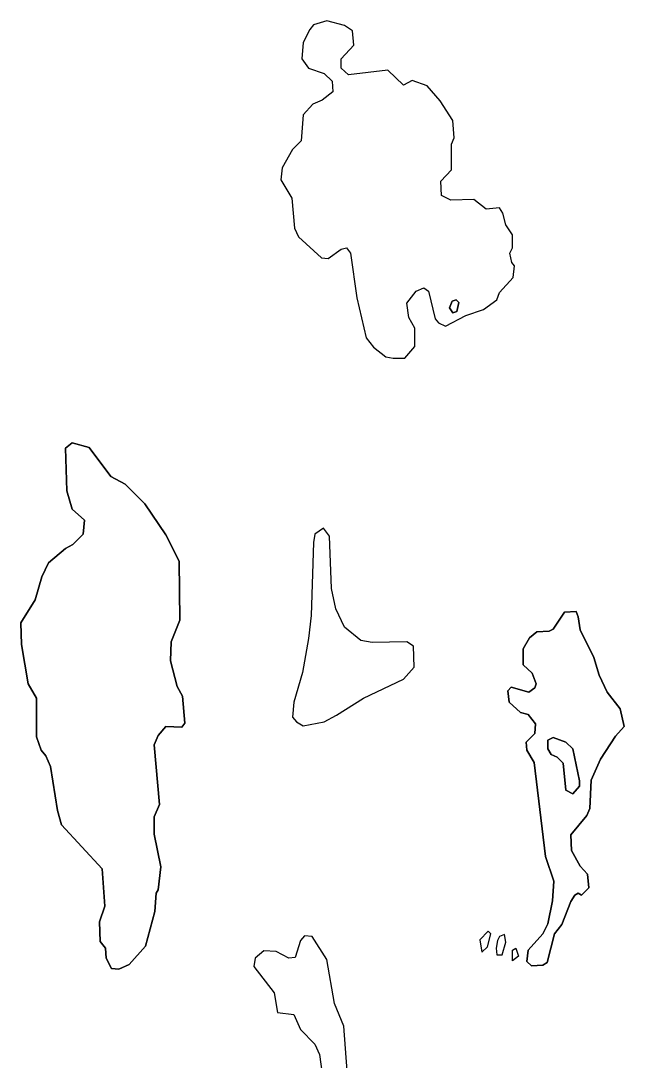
# Model space of a CAD drawing. Extents: x 642515 to 647219, y 6080136 to 6084356.
# Drawn here: x 645146.05 to 645154.96, y 6080940.88 to 6080956.22 of the extents above; entities that cross this region are included whole.
import ezdxf

# ---------------------------------------------------------------- set-up
doc = ezdxf.new("R2010")
doc.units = 0
doc.layers.add('Level 63', color=7, linetype='Continuous')

msp = doc.modelspace()

# ---------------------------------------------------------------- linework, layer by layer
at = {"layer": 'Level 63'}
for points in [[(645152.05, 6080955.26), (645151.83, 6080955.34), (645151.7, 6080955.27), (645151.47, 6080955.49), (645150.89, 6080955.42), (645150.78, 6080955.52), (645150.78, 6080955.66), (645150.97, 6080955.86), (645150.95, 6080956.07), (645150.83, 6080956.15), (645150.57, 6080956.22), (645150.37, 6080956.16), (645150.32, 6080956.09), (645150.22, 6080955.9), (645150.2, 6080955.66), (645150.3, 6080955.52), (645150.53, 6080955.44), (645150.65, 6080955.33), (645150.66, 6080955.17), (645150.5, 6080955.05), (645150.36, 6080954.99), (645150.22, 6080954.83), (645150.19, 6080954.45), (645150.06, 6080954.32), (645149.91, 6080954.05), (645149.89, 6080953.87), (645150.05, 6080953.6), (645150.09, 6080953.16), (645150.15, 6080953.03), (645150.49, 6080952.72), (645150.59, 6080952.71), (645150.78, 6080952.85), (645150.86, 6080952.87), (645150.92, 6080952.79), (645151.01, 6080952.13), (645151.15, 6080951.54), (645151.26, 6080951.4), (645151.44, 6080951.26), (645151.55, 6080951.24), (645151.72, 6080951.24), (645151.87, 6080951.41), (645151.87, 6080951.68), (645151.78, 6080951.84), (645151.75, 6080952.05), (645151.89, 6080952.23), (645152, 6080952.28), (645152.07, 6080952.23), (645152.17, 6080951.82), (645152.22, 6080951.76), (645152.32, 6080951.71), (645152.62, 6080951.87), (645152.88, 6080951.96), (645153.08, 6080952.1), (645153.12, 6080952.21), (645153.32, 6080952.43), (645153.34, 6080952.6), (645153.3, 6080952.65), (645153.27, 6080952.79), (645153.31, 6080952.87), (645153.31, 6080953.06), (645153.21, 6080953.21), (645153.17, 6080953.38), (645153.12, 6080953.46), (645152.92, 6080953.44), (645152.74, 6080953.58), (645152.4, 6080953.57), (645152.26, 6080953.64), (645152.25, 6080953.85), (645152.41, 6080954.02), (645152.41, 6080954.4), (645152.45, 6080954.49), (645152.43, 6080954.75), (645152.24, 6080955.04), (645152.05, 6080955.26)], [(645152.24, 6080955.04), (645152.05, 6080955.26), (645151.83, 6080955.34), (645151.7, 6080955.27), (645151.47, 6080955.49), (645150.89, 6080955.42), (645150.78, 6080955.52), (645150.78, 6080955.66), (645150.97, 6080955.86), (645150.95, 6080956.07), (645150.83, 6080956.15), (645150.57, 6080956.22), (645150.37, 6080956.16), (645150.32, 6080956.09), (645150.22, 6080955.9), (645150.2, 6080955.66), (645150.3, 6080955.52), (645150.53, 6080955.44), (645150.65, 6080955.33), (645150.66, 6080955.17), (645150.5, 6080955.05), (645150.36, 6080954.99), (645150.22, 6080954.83), (645150.19, 6080954.45), (645150.06, 6080954.32), (645149.91, 6080954.05), (645149.89, 6080953.87), (645150.05, 6080953.6), (645150.09, 6080953.16), (645150.15, 6080953.03), (645150.49, 6080952.72), (645150.59, 6080952.71), (645150.78, 6080952.85), (645150.86, 6080952.87), (645150.92, 6080952.79), (645151.01, 6080952.13), (645151.15, 6080951.54), (645151.26, 6080951.4), (645151.44, 6080951.26), (645151.55, 6080951.24), (645151.72, 6080951.24), (645151.87, 6080951.41), (645151.87, 6080951.68), (645151.78, 6080951.84), (645151.75, 6080952.05), (645151.89, 6080952.23), (645152, 6080952.28), (645152.07, 6080952.23), (645152.17, 6080951.82), (645152.22, 6080951.76), (645152.32, 6080951.71), (645152.62, 6080951.87), (645152.88, 6080951.96), (645153.08, 6080952.1), (645153.12, 6080952.21), (645153.32, 6080952.43), (645153.34, 6080952.6), (645153.3, 6080952.65), (645153.27, 6080952.79), (645153.31, 6080952.87), (645153.31, 6080953.06), (645153.21, 6080953.21), (645153.17, 6080953.38), (645153.12, 6080953.46), (645152.92, 6080953.44), (645152.74, 6080953.58), (645152.4, 6080953.57), (645152.26, 6080953.64), (645152.25, 6080953.85), (645152.41, 6080954.02), (645152.41, 6080954.4), (645152.45, 6080954.49), (645152.43, 6080954.75), (645152.24, 6080955.04)], [(645152.48, 6080952.1), (645152.42, 6080952.08), (645152.38, 6080951.98), (645152.43, 6080951.91), (645152.49, 6080951.93), (645152.52, 6080952.06), (645152.48, 6080952.1)], [(645152.48, 6080952.1), (645152.52, 6080952.06), (645152.49, 6080951.93), (645152.43, 6080951.91), (645152.38, 6080951.98), (645152.42, 6080952.08), (645152.48, 6080952.1)], [(645146.71, 6080949.91), (645146.81, 6080949.99), (645147.06, 6080949.92), (645147.38, 6080949.49), (645147.59, 6080949.38), (645147.88, 6080949.09), (645148.19, 6080948.63), (645148.39, 6080948.24), (645148.4, 6080947.37), (645148.27, 6080947.05), (645148.26, 6080946.77), (645148.36, 6080946.39), (645148.44, 6080946.25), (645148.47, 6080945.85), (645148.43, 6080945.79), (645148.19, 6080945.8), (645148.08, 6080945.67), (645148.02, 6080945.53), (645148.1, 6080944.65), (645148.02, 6080944.47), (645148.02, 6080944.21), (645148.12, 6080943.73), (645148.08, 6080943.39), (645148.05, 6080943.34), (645148.03, 6080943.07), (645147.89, 6080942.56), (645147.65, 6080942.29), (645147.5, 6080942.22), (645147.39, 6080942.23), (645147.31, 6080942.38), (645147.3, 6080942.53), (645147.22, 6080942.63), (645147.21, 6080942.92), (645147.29, 6080943.15), (645147.25, 6080943.7), (645146.65, 6080944.35), (645146.59, 6080944.56), (645146.49, 6080945.21), (645146.42, 6080945.37), (645146.35, 6080945.45), (645146.28, 6080945.65), (645146.28, 6080946.22), (645146.16, 6080946.43), (645146.06, 6080947.01), (645146.05, 6080947.33), (645146.26, 6080947.67), (645146.36, 6080948.01), (645146.46, 6080948.22), (645146.71, 6080948.43), (645146.82, 6080948.49), (645146.97, 6080948.64), (645146.99, 6080948.85), (645146.81, 6080949.01), (645146.73, 6080949.28), (645146.71, 6080949.91)], [(645146.71, 6080949.91), (645146.73, 6080949.28), (645146.81, 6080949.01), (645146.99, 6080948.85), (645146.97, 6080948.64), (645146.82, 6080948.49), (645146.71, 6080948.43), (645146.46, 6080948.22), (645146.36, 6080948.01), (645146.26, 6080947.67), (645146.05, 6080947.33), (645146.06, 6080947.01), (645146.16, 6080946.43), (645146.28, 6080946.22), (645146.28, 6080945.65), (645146.35, 6080945.45), (645146.42, 6080945.37), (645146.49, 6080945.21), (645146.59, 6080944.56), (645146.65, 6080944.35), (645147.25, 6080943.7), (645147.29, 6080943.15), (645147.21, 6080942.92), (645147.22, 6080942.63), (645147.3, 6080942.53), (645147.31, 6080942.38), (645147.39, 6080942.23), (645147.5, 6080942.22), (645147.65, 6080942.29), (645147.89, 6080942.56), (645148.03, 6080943.07), (645148.05, 6080943.34), (645148.08, 6080943.39), (645148.12, 6080943.73), (645148.02, 6080944.21), (645148.02, 6080944.47), (645148.1, 6080944.65), (645148.02, 6080945.53), (645148.08, 6080945.67), (645148.19, 6080945.8), (645148.43, 6080945.79), (645148.47, 6080945.85), (645148.44, 6080946.25), (645148.36, 6080946.39), (645148.26, 6080946.77), (645148.27, 6080947.05), (645148.4, 6080947.37), (645148.39, 6080948.24), (645148.19, 6080948.63), (645147.88, 6080949.09), (645147.59, 6080949.38), (645147.38, 6080949.49), (645147.06, 6080949.92), (645146.81, 6080949.99), (645146.71, 6080949.91)], [(645150.52, 6080948.73), (645150.39, 6080948.64), (645150.37, 6080948.52), (645150.34, 6080947.44), (645150.3, 6080947.1), (645150.21, 6080946.6), (645150.08, 6080946.16), (645150.06, 6080945.94), (645150.12, 6080945.87), (645150.22, 6080945.81), (645150.53, 6080945.87), (645150.71, 6080945.97), (645151.11, 6080946.22), (645151.7, 6080946.5), (645151.86, 6080946.68), (645151.85, 6080946.99), (645151.75, 6080947.05), (645151.24, 6080947.04), (645151.07, 6080947.07), (645150.83, 6080947.27), (645150.7, 6080947.54), (645150.64, 6080947.84), (645150.61, 6080948.61), (645150.52, 6080948.73)], [(645150.61, 6080948.61), (645150.52, 6080948.73), (645150.39, 6080948.64), (645150.37, 6080948.52), (645150.34, 6080947.44), (645150.3, 6080947.1), (645150.21, 6080946.6), (645150.08, 6080946.16), (645150.06, 6080945.94), (645150.12, 6080945.87), (645150.22, 6080945.81), (645150.53, 6080945.87), (645150.71, 6080945.97), (645151.11, 6080946.22), (645151.7, 6080946.5), (645151.86, 6080946.68), (645151.85, 6080946.99), (645151.75, 6080947.05), (645151.24, 6080947.04), (645151.07, 6080947.07), (645150.83, 6080947.27), (645150.7, 6080947.54), (645150.64, 6080947.84), (645150.61, 6080948.61)], [(645153.66, 6080946.43), (645153.6, 6080946.59), (645153.47, 6080946.71), (645153.47, 6080946.95), (645153.56, 6080947.11), (645153.67, 6080947.2), (645153.85, 6080947.21), (645153.91, 6080947.24), (645154.08, 6080947.49), (645154.25, 6080947.5), (645154.28, 6080947.42), (645154.31, 6080947.23), (645154.51, 6080946.82), (645154.59, 6080946.56), (645154.71, 6080946.31), (645154.9, 6080946.06), (645154.96, 6080945.8), (645154.83, 6080945.66), (645154.61, 6080945.32), (645154.47, 6080945.01), (645154.45, 6080944.59), (645154.41, 6080944.49), (645154.17, 6080944.2), (645154.18, 6080943.97), (645154.31, 6080943.74), (645154.42, 6080943.62), (645154.44, 6080943.42), (645154.33, 6080943.31), (645154.28, 6080943.34), (645154.23, 6080943.31), (645154.17, 6080943.22), (645154.04, 6080942.88), (645153.93, 6080942.74), (645153.82, 6080942.32), (645153.76, 6080942.28), (645153.59, 6080942.27), (645153.52, 6080942.33), (645153.54, 6080942.5), (645153.76, 6080942.74), (645153.83, 6080942.89), (645153.9, 6080943.23), (645153.92, 6080943.52), (645153.8, 6080943.88), (645153.63, 6080945.27), (645153.52, 6080945.45), (645153.51, 6080945.57), (645153.64, 6080945.7), (645153.65, 6080945.84), (645153.54, 6080945.98), (645153.43, 6080946.01), (645153.26, 6080946.16), (645153.24, 6080946.33), (645153.29, 6080946.38), (645153.55, 6080946.31), (645153.64, 6080946.37), (645153.66, 6080946.43)], [(645153.66, 6080946.43), (645153.64, 6080946.37), (645153.55, 6080946.31), (645153.29, 6080946.38), (645153.24, 6080946.33), (645153.26, 6080946.16), (645153.43, 6080946.01), (645153.54, 6080945.98), (645153.65, 6080945.84), (645153.64, 6080945.7), (645153.51, 6080945.57), (645153.52, 6080945.45), (645153.63, 6080945.27), (645153.8, 6080943.88), (645153.92, 6080943.52), (645153.9, 6080943.23), (645153.83, 6080942.89), (645153.76, 6080942.74), (645153.54, 6080942.5), (645153.52, 6080942.33), (645153.59, 6080942.27), (645153.76, 6080942.28), (645153.82, 6080942.32), (645153.93, 6080942.74), (645154.04, 6080942.88), (645154.17, 6080943.22), (645154.23, 6080943.31), (645154.28, 6080943.34), (645154.33, 6080943.31), (645154.44, 6080943.42), (645154.42, 6080943.62), (645154.31, 6080943.74), (645154.18, 6080943.97), (645154.17, 6080944.2), (645154.41, 6080944.49), (645154.45, 6080944.59), (645154.47, 6080945.01), (645154.61, 6080945.32), (645154.83, 6080945.66), (645154.96, 6080945.8), (645154.9, 6080946.06), (645154.71, 6080946.31), (645154.59, 6080946.56), (645154.51, 6080946.82), (645154.31, 6080947.23), (645154.28, 6080947.42), (645154.25, 6080947.5), (645154.08, 6080947.49), (645153.91, 6080947.24), (645153.85, 6080947.21), (645153.67, 6080947.2), (645153.56, 6080947.11), (645153.47, 6080946.95), (645153.47, 6080946.71), (645153.6, 6080946.59), (645153.66, 6080946.43)], [(645154.1, 6080945.57), (645153.91, 6080945.64), (645153.83, 6080945.6), (645153.83, 6080945.47), (645153.88, 6080945.39), (645153.97, 6080945.35), (645154.06, 6080945.26), (645154.1, 6080944.86), (645154.2, 6080944.81), (645154.3, 6080944.92), (645154.3, 6080945), (645154.2, 6080945.47), (645154.1, 6080945.57)], [(645154.1, 6080945.57), (645154.2, 6080945.47), (645154.3, 6080945), (645154.3, 6080944.92), (645154.2, 6080944.81), (645154.1, 6080944.86), (645154.06, 6080945.26), (645153.97, 6080945.35), (645153.88, 6080945.39), (645153.83, 6080945.47), (645153.83, 6080945.6), (645153.91, 6080945.64), (645154.1, 6080945.57)], [(645150.87, 6080940.72), (645150.82, 6080941.38), (645150.68, 6080941.71), (645150.57, 6080942.36), (645150.35, 6080942.7), (645150.24, 6080942.71), (645150.18, 6080942.64), (645150.1, 6080942.39), (645150.01, 6080942.38), (645149.82, 6080942.48), (645149.64, 6080942.49), (645149.51, 6080942.38), (645149.49, 6080942.26), (645149.79, 6080941.87), (645149.84, 6080941.58), (645150.08, 6080941.55), (645150.18, 6080941.33), (645150.39, 6080941.11), (645150.46, 6080940.96), (645150.52, 6080940.53)], [(645150.87, 6080940.72), (645150.82, 6080941.38), (645150.68, 6080941.71), (645150.57, 6080942.36), (645150.35, 6080942.7), (645150.24, 6080942.71), (645150.18, 6080942.64), (645150.1, 6080942.39), (645150.01, 6080942.38), (645149.82, 6080942.48), (645149.64, 6080942.49), (645149.51, 6080942.38), (645149.49, 6080942.26), (645149.79, 6080941.87), (645149.84, 6080941.58), (645150.08, 6080941.55), (645150.18, 6080941.33), (645150.39, 6080941.11), (645150.46, 6080940.96), (645150.52, 6080940.53)], [(645152.95, 6080942.78), (645152.83, 6080942.65), (645152.86, 6080942.47), (645152.94, 6080942.55), (645152.99, 6080942.74), (645152.95, 6080942.78)], [(645153.19, 6080942.73), (645153.12, 6080942.7), (645153.09, 6080942.64), (645153.07, 6080942.53), (645153.08, 6080942.43), (645153.16, 6080942.43), (645153.21, 6080942.62), (645153.19, 6080942.73)], [(645153.31, 6080942.34), (645153.31, 6080942.5), (645153.36, 6080942.53), (645153.4, 6080942.41), (645153.31, 6080942.34)]]:
    msp.add_lwpolyline(points, dxfattribs=at)

doc.saveas('drawing.dxf')
